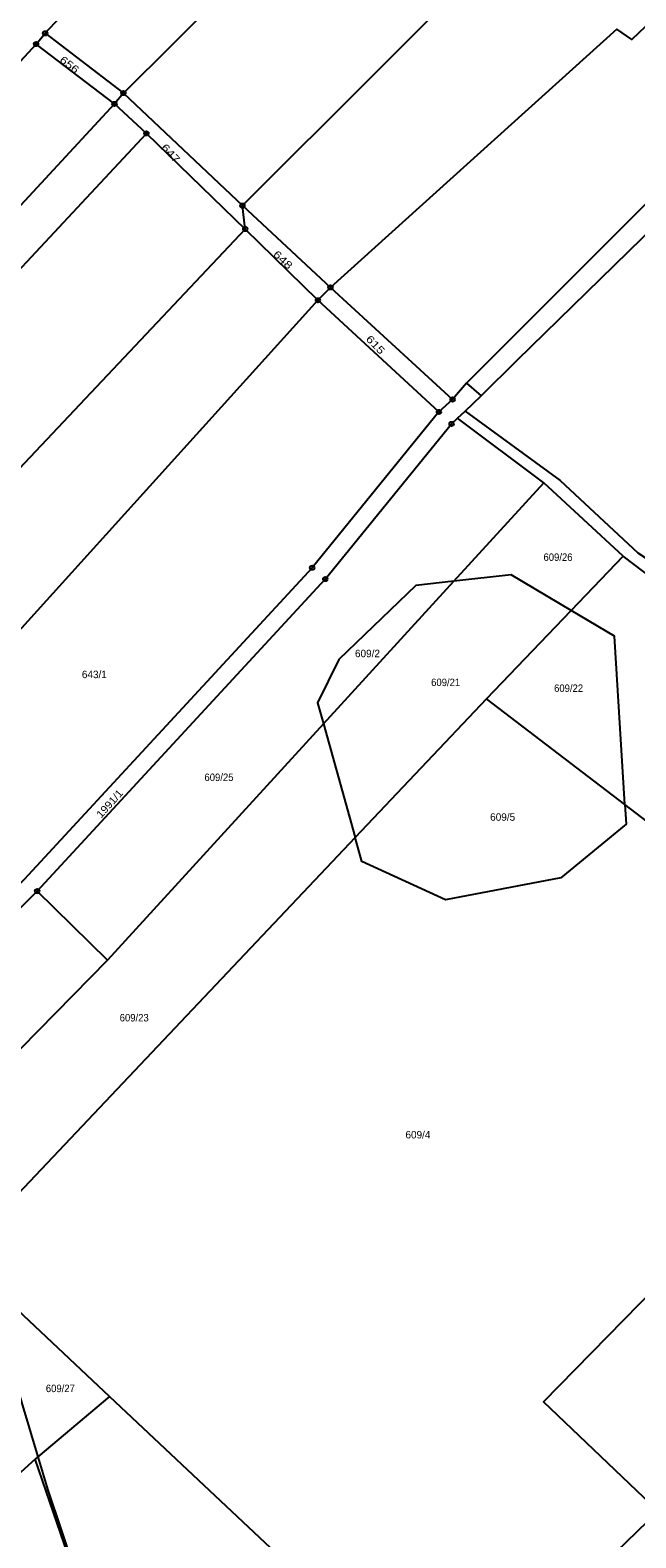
# Model space of a CAD drawing. Extents: x -679733 to -673243, y -1075091 to -1066557.
# Drawn here: x -675360 to -675222.2, y -1071108.5 to -1070765.2 of the extents above; entities that cross this region are included whole.
import ezdxf

# ---------------------------------------------------------------- set-up
doc = ezdxf.new("R2010")
doc.units = 0
doc.header["$LTSCALE"] = 0.68
doc.layers.add('1', color=7, linetype='Continuous', lineweight=25)
doc.layers.add('8', color=7, linetype='Continuous', lineweight=25)
doc.layers.add('2', color=7, linetype='Continuous')

msp = doc.modelspace()

# ---------------------------------------------------------------- linework, layer by layer
at = {"layer": '1'}
for p, q in [((-675356.61, -1070765.9), (-675338.81, -1070779.52)), ((-675340.84, -1070781.98), (-675358.69, -1070768.34)), ((-675338.81, -1070779.52), (-675340.84, -1070781.98)), ((-675294.54, -1070826.68), (-675311.08, -1070810.46)), ((-675291.67, -1070823.75), (-675294.54, -1070826.68)), ((-675291.67, -1070823.75), (-675263.87, -1070849.28)), ((-675266.99, -1070852.11), (-675294.54, -1070826.68)), ((-675243.09, -1070868.25), (-675262.75, -1070853.54)), ((-675263.59, -1070890.67), (-675243.09, -1070868.25)), ((-675256.16, -1070917.43), (-675236.89, -1070897.31)), ((-675256.16, -1070917.43), (-675286.06, -1070949.03)), ((-675224.68, -1070941.5), (-675256.16, -1070917.43)), ((-675293.29, -1070923.15), (-675286.06, -1070949.03)), ((-675342.46, -1070976.93), (-675358.43, -1070961.2)), ((-675342, -1071076.27), (-675358.29, -1071090.04)), ((-675358.29, -1071090.04), (-675358.86, -1071090.57)), ((-675265, -1071148.73), (-675217.09, -1071102.41))]:
    msp.add_line(p, q, dxfattribs=at)
for points in [[(-675356.61, -1070765.9), (-675267.92, -1070671.09), (-675176.45, -1070579.15), (-675163.29, -1070555.29), (-675150.74, -1070540.99), (-675111.05, -1070504.73)], [(-675125.82, -1070619.59), (-675149.89, -1070594.36), (-675226.41, -1070665.33), (-675272.2, -1070713.24), (-675338.81, -1070779.52), (-675311.71, -1070805.14)], [(-675092.44, -1070652.53), (-675098.49, -1070648.79), (-675223.12, -1070767.33), (-675226.47, -1070764.96), (-675291.67, -1070823.75)], [(-675086.26, -1070670.98), (-675173.53, -1070758.23), (-675260.71, -1070845.54), (-675257.38, -1070848.46)], [(-675257.38, -1070848.46), (-675249.18, -1070840.31), (-675169.98, -1070763), (-675119.15, -1070711.5), (-675085.77, -1070676.39), (-675077.58, -1070673.15), (-675064.09, -1070673.15), (-675051.76, -1070678.19), (-675044.83, -1070683.77), (-675043.12, -1070695.47), (-675048.33, -1070715.63)], [(-675241.94, -1070732.42), (-675251.07, -1070744.54), (-675311.71, -1070805.14), (-675291.67, -1070823.75)], [(-675460.51, -1070874.56), (-675450.77, -1070866.28), (-675415.86, -1070830.48), (-675358.69, -1070768.34), (-675356.61, -1070765.9)], [(-675340.84, -1070781.98), (-675441.25, -1070890.57), (-675447.57, -1070896.97)], [(-675442.63, -1070905.65), (-675333.58, -1070788.68), (-675340.84, -1070781.98)], [(-675333.58, -1070788.68), (-675311.08, -1070810.46), (-675311.71, -1070805.14)], [(-675311.08, -1070810.46), (-675416.64, -1070922.35), (-675427.33, -1070933.43)], [(-675294.54, -1070826.68), (-675394.69, -1070937.44), (-675413.84, -1070960.22)], [(-675260.71, -1070845.54), (-675263.87, -1070849.28), (-675266.99, -1070852.11)], [(-675358.43, -1070961.2), (-675292.87, -1070890.18), (-675264.12, -1070854.84), (-675262.75, -1070853.54), (-675261.05, -1070851.93), (-675257.38, -1070848.46)], [(-675266.99, -1070852.11), (-675295.84, -1070887.6), (-675361.37, -1070958.61), (-675397.75, -1070993.68)], [(-675261.05, -1070851.93), (-675239.38, -1070867.7), (-675221.74, -1070884.16), (-675181.52, -1070910.8), (-675171.68, -1070916.69), (-675173.46, -1070919.01), (-675185.16, -1070915.26), (-675225.07, -1070884.97)], [(-675236.89, -1070897.31), (-675225.07, -1070884.97), (-675243.09, -1070868.25)], [(-675236.89, -1070897.31), (-675250.52, -1070889.23), (-675263.59, -1070890.67)], [(-675224.68, -1070941.5), (-675227.04, -1070903.14), (-675236.89, -1070897.31)], [(-675293.29, -1070923.15), (-675342.46, -1070976.93), (-675385.88, -1071021.16)], [(-675224.68, -1070941.5), (-675224.4, -1070946), (-675239.23, -1070958.16), (-675265.48, -1070963.2), (-675284.54, -1070954.45), (-675286.06, -1070949.03), (-675376.09, -1071044.19), (-675342, -1071076.27), (-675265, -1071148.73)], [(-675217.09, -1071102.41), (-675243.22, -1071077.53), (-675159.09, -1070991.63), (-675224.68, -1070941.5)], [(-675397.75, -1070993.68), (-675395.59, -1070998.36), (-675358.43, -1070961.2)], [(-675376.09, -1071044.19), (-675365.29, -1071067.43), (-675363.98, -1071071), (-675358.29, -1071090.04)], [(-675358.86, -1071090.57), (-675366.24, -1071097.27), (-675370.39, -1071101.21), (-675378.91, -1071109.29), (-675391.16, -1071120.91), (-675390.68, -1071122.62)], [(-675328.57, -1071178.83), (-675332.07, -1071169.49), (-675340.26, -1071145.35), (-675348.9, -1071119.69), (-675358.86, -1071090.57)], [(-675358.29, -1071090.04), (-675356.02, -1071097.62), (-675343.86, -1071133.73), (-675331.5, -1071169.7), (-675328.57, -1071178.83)]]:
    msp.add_lwpolyline(points, dxfattribs=at)
msp.add_lwpolyline([(-675263.59, -1070890.67), (-675272.26, -1070891.62), (-675289.8, -1070908.49), (-675294.63, -1070918.33), (-675293.29, -1070923.15)], close=True, dxfattribs=at)
at = {"layer": '8'}
for centre, radius in [((-675358.69, -1070768.3399), 0.5), ((-675356.61, -1070765.8999), 0.5), ((-675356.61, -1070765.8999), 0.0303), ((-675358.69, -1070768.3399), 0.0303), ((-675340.84, -1070781.9799), 0.5), ((-675338.81, -1070779.5199), 0.5), ((-675338.81, -1070779.5199), 0.0303), ((-675340.84, -1070781.9799), 0.0303), ((-675333.58, -1070788.6799), 0.5), ((-675333.58, -1070788.6799), 0.0303), ((-675311.71, -1070805.1399), 0.5), ((-675311.71, -1070805.1399), 0.0303), ((-675311.08, -1070810.4599), 0.5), ((-675311.08, -1070810.4599), 0.0303), ((-675294.54, -1070826.6799), 0.5), ((-675291.67, -1070823.7499), 0.5), ((-675291.67, -1070823.7499), 0.0303), ((-675294.54, -1070826.6799), 0.0303), ((-675263.87, -1070849.2799), 0.5), ((-675263.87, -1070849.2799), 0.0303), ((-675266.99, -1070852.1099), 0.5), ((-675266.99, -1070852.1099), 0.0303), ((-675264.12, -1070854.8399), 0.5), ((-675264.12, -1070854.8399), 0.0303), ((-675295.84, -1070887.5999), 0.5), ((-675295.84, -1070887.5999), 0.0303), ((-675292.87, -1070890.1799), 0.5), ((-675292.87, -1070890.1799), 0.0303), ((-675358.43, -1070961.1999), 0.5), ((-675358.43, -1070961.1999), 0.0303)]:
    msp.add_circle(centre, radius, dxfattribs=at)

# ---------------------------------------------------------------- texts
at = {"layer": '2'}
for s, rotation, width, p in [('656', 322, 1.25, (-675353.473, -1070772.239)), ('647', 313, 1.3, (-675330.341, -1070791.999)), ('648', 317, 1.3, (-675304.879, -1070816.411)), ('615', 314, 1.3, (-675283.761, -1070835.63)), ('1991/1', 48, 1.1, (-675343.868, -1070944.718))]:
    msp.add_text(s, height=1.7, rotation=rotation, dxfattribs=dict(at, width=width)).set_placement(p)
at = {"layer": '2', "width": 0.95}
for s, p in [('609/26', (-675243.19, -1070886.029)), ('609/21', (-675268.76, -1070914.529)), ('609/22', (-675240.78, -1070915.86)), ('609/25', (-675320.36, -1070936.15)), ('609/23', (-675339.65, -1070990.89)), ('609/27', (-675356.46, -1071075.3))]:
    msp.add_text(s, height=1.7, dxfattribs=at).set_placement(p)
at = {"layer": '2'}
for s, p in [('609/2', (-675286.1, -1070907.96)), ('643/1', (-675348.26, -1070912.729)), ('609/5', (-675255.33, -1070945.2)), ('609/4', (-675274.61, -1071017.529))]:
    msp.add_text(s, height=1.7, dxfattribs=at).set_placement(p)

doc.saveas('drawing.dxf')
